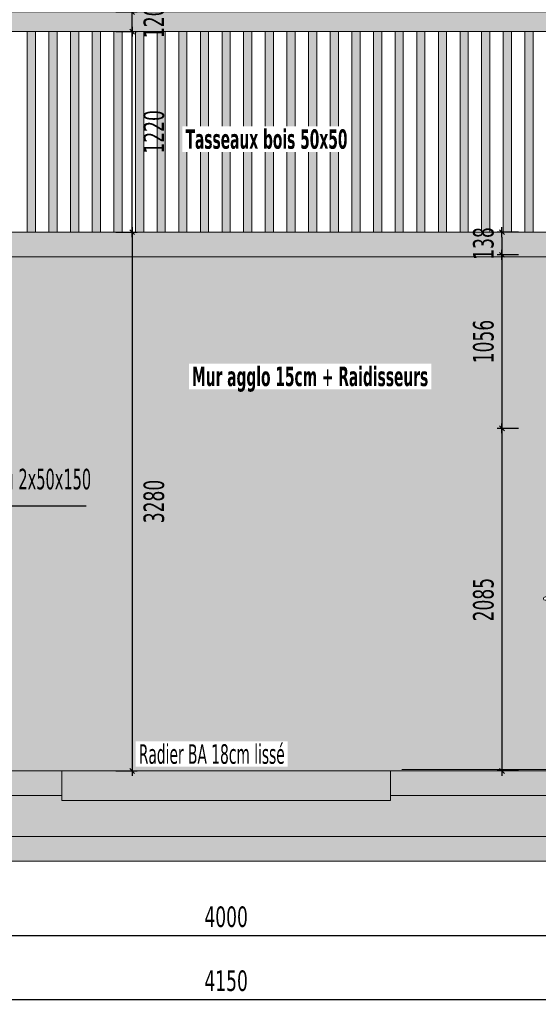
# Model space of a CAD drawing. Header units: millimetres. Extents: x 1567 to 2756, y -116 to 725.
# Tile 411 of 418: x 2569 to 2632, y 362 to 482. Entities that reach past the tile are written whole.
import ezdxf

# ---------------------------------------------------------------- set-up
doc = ezdxf.new("R2010")
doc.units = ezdxf.units.MM
doc.linetypes.add('CADWORK_2', pattern=[1.45, 0.2, -1.25])
doc.layers.add('Ech.1_50', color=7, linetype='Continuous')
doc.styles.add('tahoma-', font='txt', dxfattribs={"height": 1})
doc.styles.add('tahoma-b', font='txt', dxfattribs={"height": 1})
doc.styles.add('tahoma-z-r', font='txt', dxfattribs={"width": 0.704918})
doc.dimstyles.new('ISO-25', dxfattribs={"dimtxt": 2.5, "dimasz": 2.5, "dimexe": 1.25, "dimexo": 0.625, "dimtad": 1, "dimtxsty": 'Standard', "dimcen": 2.5, "dimadec": 0, "dimazin": 0, "dimtfac": 1, "dimtmove": 0, "dimatfit": 3, "dimfxl": 1, "dimarcsym": 0})

# ---------------------------------------------------------------- blocks, each defined once
blk = doc.blocks.new('cw-dimension-symbol2')
at = {"color": 0, "linetype": 'Continuous', "lineweight": -2}
for p, q in [((-1, 0), (1, 0)), ((-0.5, -0.5), (0.5, 0.5))]:
    blk.add_line(p, q, dxfattribs=at)
blk = doc.blocks.new('*D178')
at = {"layer": 'Defpoints', "color": 0}
for p in [(2580.81, 456.3), (2580.81, 390.71), (2582.81, 390.71)]:
    blk.add_point(p, dxfattribs=at)
at = {"layer": 'Ech.1_50', "color": 0, "linetype": 'Continuous', "lineweight": -2}
for p, q in [((2580.81, 456.3), (2583.41, 456.3)), ((2582.81, 455.7), (2582.81, 391.31)), ((2580.81, 390.71), (2583.41, 390.71))]:
    blk.add_line(p, q, dxfattribs=at)
at = {"layer": 'Ech.1_50', "color": 0, "lineweight": -2, "xscale": 0.6000000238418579, "yscale": 0.6000000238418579, "zscale": 0.6000000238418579}
for p, rotation in [((2582.81, 456.3), 90), ((2582.81, 390.71), 270)]:
    blk.add_blockref('cw-dimension-symbol2', p, dxfattribs=dict(at, rotation=rotation))
at = {"layer": 'Ech.1_50', "color": 7, "linetype": 'Continuous', "lineweight": 5, "insert": (2585.47, 423.51), "char_height": 2.5, "attachment_point": 5, "rotation": 90, "style": 'tahoma-z-r'}
blk.add_mtext('3280', dxfattribs=at)
blk = doc.blocks.new('*D191')
at = {"layer": 'Defpoints', "color": 0}
for p in [(2580.81, 480.71), (2582.81, 480.71), (2580.81, 456.3)]:
    blk.add_point(p, dxfattribs=at)
at = {"layer": 'Ech.1_50', "color": 0, "linetype": 'Continuous', "lineweight": -2}
for p, q in [((2580.81, 480.71), (2583.41, 480.71)), ((2582.81, 456.9), (2582.81, 480.11)), ((2580.81, 456.3), (2583.41, 456.3))]:
    blk.add_line(p, q, dxfattribs=at)
at = {"layer": 'Ech.1_50', "color": 0, "lineweight": -2, "xscale": 0.6000000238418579, "yscale": 0.6000000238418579, "zscale": 0.6000000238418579}
for p, rotation in [((2582.81, 480.71), 90), ((2582.81, 456.3), 270)]:
    blk.add_blockref('cw-dimension-symbol2', p, dxfattribs=dict(at, rotation=rotation))
at = {"layer": 'Ech.1_50', "color": 7, "linetype": 'Continuous', "lineweight": 5, "insert": (2585.47, 468.51), "char_height": 2.5, "attachment_point": 5, "rotation": 90, "style": 'tahoma-z-r'}
blk.add_mtext('1220', dxfattribs=at)
blk = doc.blocks.new('*D192')
at = {"layer": 'Defpoints', "color": 0}
for p in [(2580.81, 483.11), (2582.81, 483.11), (2580.81, 480.71)]:
    blk.add_point(p, dxfattribs=at)
at = {"layer": 'Ech.1_50', "color": 0, "linetype": 'Continuous', "lineweight": -2}
for p, q in [((2580.81, 483.11), (2583.41, 483.11)), ((2582.81, 481.31), (2582.81, 482.51)), ((2580.81, 480.71), (2583.41, 480.71))]:
    blk.add_line(p, q, dxfattribs=at)
at = {"layer": 'Ech.1_50', "color": 0, "lineweight": -2, "xscale": 0.6000000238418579, "yscale": 0.6000000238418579, "zscale": 0.6000000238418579}
for p, rotation in [((2582.81, 483.11), 90), ((2582.81, 480.71), 270)]:
    blk.add_blockref('cw-dimension-symbol2', p, dxfattribs=dict(at, rotation=rotation))
at = {"layer": 'Ech.1_50', "color": 7, "linetype": 'Continuous', "lineweight": 5, "insert": (2585.47, 481.91), "char_height": 2.5, "attachment_point": 5, "rotation": 90, "style": 'tahoma-z-r'}
blk.add_mtext('120', dxfattribs=at)
blk = doc.blocks.new('*D198')
at = {"layer": 'Defpoints', "color": 0}
for p in [(2552.75, 364.9), (2635.75, 364.9), (2635.75, 362.9)]:
    blk.add_point(p, dxfattribs=at)
at = {"layer": 'Ech.1_50', "color": 0, "linetype": 'Continuous', "lineweight": -2}
for p, q in [((2552.75, 364.9), (2552.75, 362.3)), ((2635.75, 364.9), (2635.75, 362.3)), ((2553.35, 362.9), (2635.15, 362.9))]:
    blk.add_line(p, q, dxfattribs=at)
at = {"layer": 'Ech.1_50', "color": 0, "lineweight": -2, "xscale": 0.6000000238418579, "yscale": 0.6000000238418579, "zscale": 0.6000000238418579, "rotation": 180}
blk.add_blockref('cw-dimension-symbol2', (2552.75, 362.9), dxfattribs=at)
at = {"layer": 'Ech.1_50', "color": 0, "lineweight": -2, "xscale": 0.6000000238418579, "yscale": 0.6000000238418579, "zscale": 0.6000000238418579}
blk.add_blockref('cw-dimension-symbol2', (2635.75, 362.9), dxfattribs=at)
at = {"layer": 'Ech.1_50', "color": 7, "linetype": 'Continuous', "lineweight": 5, "insert": (2594.25, 365.15), "char_height": 2.5, "attachment_point": 5, "style": 'tahoma-z-r'}
blk.add_mtext('4150', dxfattribs=at)
blk = doc.blocks.new('*D201')
at = {"layer": 'Defpoints', "color": 0}
for p in [(2554.25, 372.69), (2634.25, 372.69), (2634.25, 370.69)]:
    blk.add_point(p, dxfattribs=at)
at = {"layer": 'Ech.1_50', "color": 0, "linetype": 'Continuous', "lineweight": -2}
for p, q in [((2554.25, 372.69), (2554.25, 370.09)), ((2634.25, 372.69), (2634.25, 370.09)), ((2554.85, 370.69), (2633.65, 370.69))]:
    blk.add_line(p, q, dxfattribs=at)
at = {"layer": 'Ech.1_50', "color": 0, "lineweight": -2, "xscale": 0.6000000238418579, "yscale": 0.6000000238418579, "zscale": 0.6000000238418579, "rotation": 180}
blk.add_blockref('cw-dimension-symbol2', (2554.25, 370.69), dxfattribs=at)
at = {"layer": 'Ech.1_50', "color": 0, "lineweight": -2, "xscale": 0.6000000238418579, "yscale": 0.6000000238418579, "zscale": 0.6000000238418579}
blk.add_blockref('cw-dimension-symbol2', (2634.25, 370.69), dxfattribs=at)
at = {"layer": 'Ech.1_50', "color": 7, "linetype": 'Continuous', "lineweight": 5, "insert": (2594.25, 372.94), "char_height": 2.5, "attachment_point": 5, "style": 'tahoma-z-r'}
blk.add_mtext('4000', dxfattribs=at)
blk = doc.blocks.new('*D213')
at = {"layer": 'Defpoints', "color": 0}
for p in [(2629.82, 456.3), (2627.82, 453.54), (2629.82, 453.54)]:
    blk.add_point(p, dxfattribs=at)
at = {"layer": 'Ech.1_50', "color": 0, "linetype": 'Continuous', "lineweight": -2}
for p, q in [((2629.82, 456.3), (2627.22, 456.3)), ((2627.82, 455.7), (2627.82, 454.14)), ((2629.82, 453.54), (2627.22, 453.54))]:
    blk.add_line(p, q, dxfattribs=at)
at = {"layer": 'Ech.1_50', "color": 0, "lineweight": -2, "xscale": 0.6000000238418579, "yscale": 0.6000000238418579, "zscale": 0.6000000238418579}
for p, rotation in [((2627.82, 456.3), 90), ((2627.82, 453.54), 270)]:
    blk.add_blockref('cw-dimension-symbol2', p, dxfattribs=dict(at, rotation=rotation))
at = {"layer": 'Ech.1_50', "color": 7, "linetype": 'Continuous', "lineweight": 5, "insert": (2625.57, 454.92), "char_height": 2.5, "attachment_point": 5, "rotation": 90, "style": 'tahoma-z-r'}
blk.add_mtext('138', dxfattribs=at)
blk = doc.blocks.new('*D214')
at = {"layer": 'Defpoints', "color": 0}
for p in [(2629.82, 453.54), (2627.82, 432.41), (2629.82, 432.41)]:
    blk.add_point(p, dxfattribs=at)
at = {"layer": 'Ech.1_50', "color": 0, "linetype": 'Continuous', "lineweight": -2}
for p, q in [((2629.82, 453.54), (2627.22, 453.54)), ((2627.82, 452.94), (2627.82, 433.01)), ((2629.82, 432.41), (2627.22, 432.41))]:
    blk.add_line(p, q, dxfattribs=at)
at = {"layer": 'Ech.1_50', "color": 0, "lineweight": -2, "xscale": 0.6000000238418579, "yscale": 0.6000000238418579, "zscale": 0.6000000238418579}
for p, rotation in [((2627.82, 453.54), 90), ((2627.82, 432.41), 270)]:
    blk.add_blockref('cw-dimension-symbol2', p, dxfattribs=dict(at, rotation=rotation))
at = {"layer": 'Ech.1_50', "color": 7, "linetype": 'Continuous', "lineweight": 5, "insert": (2625.57, 442.98), "char_height": 2.5, "attachment_point": 5, "rotation": 90, "style": 'tahoma-z-r'}
blk.add_mtext('1056', dxfattribs=at)
blk = doc.blocks.new('*D215')
at = {"layer": 'Defpoints', "color": 0}
for p in [(2629.82, 432.41), (2627.82, 390.71), (2629.82, 390.71)]:
    blk.add_point(p, dxfattribs=at)
at = {"layer": 'Ech.1_50', "color": 0, "linetype": 'Continuous', "lineweight": -2}
for p, q in [((2629.82, 432.41), (2627.22, 432.41)), ((2627.82, 431.81), (2627.82, 391.31)), ((2629.82, 390.71), (2627.22, 390.71))]:
    blk.add_line(p, q, dxfattribs=at)
at = {"layer": 'Ech.1_50', "color": 0, "lineweight": -2, "xscale": 0.6000000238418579, "yscale": 0.6000000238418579, "zscale": 0.6000000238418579}
for p, rotation in [((2627.82, 432.41), 90), ((2627.82, 390.71), 270)]:
    blk.add_blockref('cw-dimension-symbol2', p, dxfattribs=dict(at, rotation=rotation))
at = {"layer": 'Ech.1_50', "color": 7, "linetype": 'Continuous', "lineweight": 5, "insert": (2625.57, 411.56), "char_height": 2.5, "attachment_point": 5, "rotation": 90, "style": 'tahoma-z-r'}
blk.add_mtext('2085', dxfattribs=at)
blk = doc.blocks.new('*D227')
at = {"layer": 'Defpoints', "color": 0}
for p in [(2545.98, 541.29), (2727.7, 461.71), (2726.88, 459.88)]:
    blk.add_point(p, dxfattribs=at)
at = {"layer": 'Ech.1_50', "color": 0, "linetype": 'Continuous', "lineweight": -2}
for p, q in [((2545.98, 541.29), (2547.04, 543.66)), ((2547.34, 542.86), (2727.15, 461.95)), ((2726.88, 459.88), (2727.94, 462.25))]:
    blk.add_line(p, q, dxfattribs=at)
at = {"layer": 'Ech.1_50', "color": 0, "lineweight": -2, "xscale": 0.6000000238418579, "yscale": 0.6000000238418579, "zscale": 0.6000000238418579}
for p, rotation in [((2546.8, 543.11), 155.7722546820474), ((2727.7, 461.71), 335.7722546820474)]:
    blk.add_blockref('cw-dimension-symbol2', p, dxfattribs=dict(at, rotation=rotation))
at = {"layer": 'Ech.1_50', "color": 7, "linetype": 'Continuous', "lineweight": 5, "insert": (2638.17, 504.46), "char_height": 2.5, "attachment_point": 5, "rotation": 335.7723, "style": 'tahoma-z-r'}
blk.add_mtext('9919', dxfattribs=at)

msp = doc.modelspace()

# ---------------------------------------------------------------- hatches: boundary and pattern name
at = {"layer": 'Ech.1_50', "linetype": 'Continuous', "lineweight": 5, "true_color": 0xd4c4b3, "transparency": 33554687}
msp.add_hatch(color=9, dxfattribs=at).paths.add_polyline_path([(2554.249, 480.713), (2634.549, 480.713), (2634.549, 483.113), (2554.249, 483.113), (2554.249, 480.713)])
at = {"layer": 'Ech.1_50', "linetype": 'Continuous', "lineweight": 5, "true_color": 0xeaddd7, "transparency": 33554687}
for points in [[(2570.049, 456.299), (2571.049, 456.299), (2571.049, 480.713), (2570.049, 480.713), (2570.049, 456.299)], [(2572.683, 456.299), (2573.683, 456.299), (2573.683, 480.713), (2572.683, 480.713), (2572.683, 456.299)], [(2575.316, 456.299), (2576.316, 456.299), (2576.316, 480.713), (2575.316, 480.713), (2575.316, 456.299)], [(2577.949, 456.299), (2578.949, 456.299), (2578.949, 480.713), (2577.949, 480.713), (2577.949, 456.299)], [(2581.583, 480.713), (2580.583, 480.713), (2580.583, 456.299), (2581.583, 456.299), (2581.583, 480.713)], [(2583.216, 456.299), (2584.216, 456.299), (2584.216, 480.713), (2583.216, 480.713), (2583.216, 456.299)], [(2585.849, 456.299), (2586.849, 456.299), (2586.849, 480.713), (2585.849, 480.713), (2585.849, 456.299)], [(2588.483, 456.299), (2589.483, 456.299), (2589.483, 480.713), (2588.483, 480.713), (2588.483, 456.299)], [(2591.116, 456.299), (2592.116, 456.299), (2592.116, 480.713), (2591.116, 480.713), (2591.116, 456.299)], [(2593.749, 456.299), (2594.749, 456.299), (2594.749, 480.713), (2593.749, 480.713), (2593.749, 456.299)], [(2596.383, 456.299), (2597.383, 456.299), (2597.383, 480.713), (2596.383, 480.713), (2596.383, 456.299)], [(2599.016, 456.299), (2600.016, 456.299), (2600.016, 480.713), (2599.016, 480.713), (2599.016, 456.299)], [(2601.649, 456.299), (2602.649, 456.299), (2602.649, 480.713), (2601.649, 480.713), (2601.649, 456.299)], [(2604.283, 456.299), (2605.283, 456.299), (2605.283, 480.713), (2604.283, 480.713), (2604.283, 456.299)], [(2606.916, 456.299), (2607.916, 456.299), (2607.916, 480.713), (2606.916, 480.713), (2606.916, 456.299)], [(2609.549, 456.299), (2610.549, 456.299), (2610.549, 480.713), (2609.549, 480.713), (2609.549, 456.299)], [(2612.183, 456.299), (2613.183, 456.299), (2613.183, 480.713), (2612.183, 480.713), (2612.183, 456.299)], [(2614.816, 456.299), (2615.816, 456.299), (2615.816, 480.713), (2614.816, 480.713), (2614.816, 456.299)], [(2617.449, 456.299), (2618.449, 456.299), (2618.449, 480.713), (2617.449, 480.713), (2617.449, 456.299)], [(2620.083, 456.299), (2621.083, 456.299), (2621.083, 480.713), (2620.083, 480.713), (2620.083, 456.299)], [(2622.716, 456.299), (2623.716, 456.299), (2623.716, 480.713), (2622.716, 480.713), (2622.716, 456.299)], [(2625.349, 456.299), (2626.349, 456.299), (2626.349, 480.713), (2625.349, 480.713), (2625.349, 456.299)], [(2627.983, 456.299), (2628.983, 456.299), (2628.983, 480.713), (2627.983, 480.713), (2627.983, 456.299)], [(2630.616, 456.299), (2631.616, 456.299), (2631.616, 480.713), (2630.616, 480.713), (2630.616, 456.299)]]:
    msp.add_hatch(color=254, dxfattribs=at).paths.add_polyline_path(points)
at = {"layer": 'Ech.1_50', "linetype": 'Continuous', "lineweight": 5, "true_color": 0xf3f3f3, "transparency": 33554687}
for points in [[(2634.249, 456.299), (2554.249, 456.299), (2554.249, 453.299), (2634.249, 453.299), (2634.249, 456.299)], [(2574.249, 390.713), (2468.249, 390.713), (2468.249, 387.713), (2574.249, 387.713), (2574.249, 390.713)], [(2614.249, 390.713), (2574.249, 390.713), (2574.249, 387.113), (2614.249, 387.113), (2614.249, 390.713)], [(2614.249, 387.713), (2637.249, 387.713), (2637.249, 390.713), (2614.249, 390.713), (2614.249, 387.713)], [(2311.749, 379.713), (2693.149, 379.713), (2693.149, 382.713), (2558.749, 382.713), (2558.749, 381.713), (2546.749, 381.713), (2546.749, 382.713), (2475.749, 382.713), (2475.749, 381.713), (2463.749, 381.713), (2463.749, 382.713), (2375.749, 382.713), (2375.749, 381.713), (2363.749, 381.713), (2363.749, 382.713), (2311.749, 382.713), (2311.749, 379.713)]]:
    msp.add_hatch(color=7, dxfattribs=at).paths.add_polyline_path(points)
at = {"layer": 'Ech.1_50', "linetype": 'Continuous', "lineweight": 5, "true_color": 0xfdfdfd, "transparency": 33554687}
for points in [[(2634.249, 453.299), (2554.249, 453.299), (2554.249, 390.713), (2634.249, 390.713), (2634.249, 408.607), (2633.949, 408.607), (2633.949, 411.447), (2633.589, 411.447), (2633.589, 411.493), (2633.069, 411.493, -1), (2633.069, 411.893), (2633.589, 411.893), (2633.589, 411.927), (2633.949, 411.927), (2633.949, 413.467), (2634.249, 413.467), (2634.249, 453.299)], [(2634.249, 387.713), (2614.249, 387.713), (2614.249, 387.113), (2574.249, 387.113), (2574.249, 387.713), (2558.749, 387.713), (2558.749, 382.713), (2634.249, 382.713), (2634.249, 387.713)]]:
    msp.add_hatch(color=7, dxfattribs=at).paths.add_polyline_path(points)

# ---------------------------------------------------------------- linework, layer by layer
at = {"layer": 'Ech.1_50', "color": 32, "linetype": 'Continuous', "lineweight": 5}
msp.add_line((2615.639, 390.893), (2634.249, 390.893), dxfattribs=at)
at = {"layer": 'Ech.1_50', "color": 7, "linetype": 'Continuous', "lineweight": 5}
for points in [[(2554.249, 480.713), (2634.549, 480.713), (2634.549, 483.113), (2554.249, 483.113), (2554.249, 480.713)], [(2570.049, 456.299), (2571.049, 456.299), (2571.049, 480.713), (2570.049, 480.713), (2570.049, 456.299)], [(2572.683, 456.299), (2573.683, 456.299), (2573.683, 480.713), (2572.683, 480.713), (2572.683, 456.299)], [(2575.316, 456.299), (2576.316, 456.299), (2576.316, 480.713), (2575.316, 480.713), (2575.316, 456.299)], [(2577.949, 456.299), (2578.949, 456.299), (2578.949, 480.713), (2577.949, 480.713), (2577.949, 456.299)], [(2581.583, 480.713), (2580.583, 480.713), (2580.583, 456.299), (2581.583, 456.299), (2581.583, 480.713)], [(2583.216, 456.299), (2584.216, 456.299), (2584.216, 480.713), (2583.216, 480.713), (2583.216, 456.299)], [(2585.849, 456.299), (2586.849, 456.299), (2586.849, 480.713), (2585.849, 480.713), (2585.849, 456.299)], [(2588.483, 456.299), (2589.483, 456.299), (2589.483, 480.713), (2588.483, 480.713), (2588.483, 456.299)], [(2591.116, 456.299), (2592.116, 456.299), (2592.116, 480.713), (2591.116, 480.713), (2591.116, 456.299)], [(2593.749, 456.299), (2594.749, 456.299), (2594.749, 480.713), (2593.749, 480.713), (2593.749, 456.299)], [(2596.383, 456.299), (2597.383, 456.299), (2597.383, 480.713), (2596.383, 480.713), (2596.383, 456.299)], [(2599.016, 456.299), (2600.016, 456.299), (2600.016, 480.713), (2599.016, 480.713), (2599.016, 456.299)], [(2601.649, 456.299), (2602.649, 456.299), (2602.649, 480.713), (2601.649, 480.713), (2601.649, 456.299)], [(2604.283, 456.299), (2605.283, 456.299), (2605.283, 480.713), (2604.283, 480.713), (2604.283, 456.299)], [(2606.916, 456.299), (2607.916, 456.299), (2607.916, 480.713), (2606.916, 480.713), (2606.916, 456.299)], [(2609.549, 456.299), (2610.549, 456.299), (2610.549, 480.713), (2609.549, 480.713), (2609.549, 456.299)], [(2612.183, 456.299), (2613.183, 456.299), (2613.183, 480.713), (2612.183, 480.713), (2612.183, 456.299)], [(2614.816, 456.299), (2615.816, 456.299), (2615.816, 480.713), (2614.816, 480.713), (2614.816, 456.299)], [(2617.449, 456.299), (2618.449, 456.299), (2618.449, 480.713), (2617.449, 480.713), (2617.449, 456.299)], [(2620.083, 456.299), (2621.083, 456.299), (2621.083, 480.713), (2620.083, 480.713), (2620.083, 456.299)], [(2622.716, 456.299), (2623.716, 456.299), (2623.716, 480.713), (2622.716, 480.713), (2622.716, 456.299)], [(2625.349, 456.299), (2626.349, 456.299), (2626.349, 480.713), (2625.349, 480.713), (2625.349, 456.299)], [(2627.983, 456.299), (2628.983, 456.299), (2628.983, 480.713), (2627.983, 480.713), (2627.983, 456.299)], [(2630.616, 456.299), (2631.616, 456.299), (2631.616, 480.713), (2630.616, 480.713), (2630.616, 456.299)], [(2634.249, 456.299), (2554.249, 456.299), (2554.249, 453.299), (2634.249, 453.299), (2634.249, 456.299)], [(2574.249, 390.713), (2468.249, 390.713), (2468.249, 387.713), (2574.249, 387.713), (2574.249, 390.713)], [(2614.249, 390.713), (2574.249, 390.713), (2574.249, 387.113), (2614.249, 387.113), (2614.249, 390.713)], [(2614.249, 387.713), (2637.249, 387.713), (2637.249, 390.713), (2614.249, 390.713), (2614.249, 387.713)], [(2634.249, 387.713), (2614.249, 387.713), (2614.249, 387.113), (2574.249, 387.113), (2574.249, 387.713), (2558.749, 387.713), (2558.749, 382.713), (2634.249, 382.713), (2634.249, 387.713)], [(2311.749, 379.713), (2693.149, 379.713), (2693.149, 382.713), (2558.749, 382.713), (2558.749, 381.713), (2546.749, 381.713), (2546.749, 382.713), (2475.749, 382.713), (2475.749, 381.713), (2463.749, 381.713), (2463.749, 382.713), (2375.749, 382.713), (2375.749, 381.713), (2363.749, 381.713), (2363.749, 382.713), (2311.749, 382.713), (2311.749, 379.713)]]:
    msp.add_lwpolyline(points, close=True, dxfattribs=at)
msp.add_lwpolyline([(2634.249, 453.299), (2554.249, 453.299), (2554.249, 390.713), (2634.249, 390.713), (2634.249, 408.607), (2633.949, 408.607), (2633.949, 411.447), (2633.589, 411.447), (2633.589, 411.493), (2633.069, 411.493, -1), (2633.069, 411.893), (2633.589, 411.893), (2633.589, 411.927), (2633.949, 411.927), (2633.949, 413.467), (2634.249, 413.467), (2634.249, 453.299)], format="xyb", close=True, dxfattribs=at)
at = {"layer": 'Ech.1_50', "color": 9, "linetype": 'CADWORK_2', "lineweight": 5, "elevation": 50}
msp.add_lwpolyline([(2743.902, 390.713), (2257.997, 390.713)], dxfattribs=at)

# ---------------------------------------------------------------- texts
at = {"layer": 'Ech.1_50', "linetype": 'Continuous', "insert": (2562.269, 427.493), "char_height": 2.5, "attachment_point": 1, "style": 'tahoma-'}
msp.add_mtext('\\C7;\\fTahoma|b0|i0;\\W0.600000;Poteau 2x50x150', dxfattribs=at)

# ---------------------------------------------------------------- dimensions: what is measured, and where the dimension line sits
at = {"layer": 'Ech.1_50', "color": 7, "linetype": 'Continuous', "lineweight": 5}
for base, p1, p2, angle, text, picture, middle, turn in [((2727.696, 461.705), (2545.975, 541.286), (2726.875, 459.881), 335.77225, '9919', '*D227', (2638.169, 504.459), -24.22775), ((2582.806, 483.113), (2580.806, 480.713), (2580.806, 483.113), 90, '120', '*D192', (2585.471, 481.913), 90), ((2582.806, 480.713), (2580.806, 456.299), (2580.806, 480.713), 90, '1220', '*D191', (2585.471, 468.506), 90), ((2582.806, 390.713), (2580.806, 456.299), (2580.806, 390.713), 270, '3280', '*D178', (2585.471, 423.506), 90), ((2627.824, 453.539), (2629.824, 456.299), (2629.824, 453.539), 270, '138', '*D213', (2625.574, 454.919), 90), ((2627.824, 432.413), (2629.824, 453.539), (2629.824, 432.413), 270, '1056', '*D214', (2625.574, 442.976), 90), ((2627.824, 390.713), (2629.824, 432.413), (2629.824, 390.713), 270, '2085', '*D215', (2625.574, 411.563), 90)]:
    dim = msp.add_linear_dim(base=base, p1=p1, p2=p2, angle=angle, text=text, dimstyle='ISO-25', override={"dimtxt": 2.5, "dimasz": 0.6, "dimexe": 0.6, "dimexo": 0, "dimgap": 0, "dimdec": 0, "dimlfac": 1, "dimtxsty": 'tahoma-z-r', "dimblk": 'cw-dimension-symbol2', "dimclrt": 7, "dimtmove": 2}, dxfattribs=at)
    dim.commit()
    dim.dimension.update_dxf_attribs({"geometry": picture, "text_midpoint": middle, "dimtype": 161, "text_rotation": turn})
for base, p1, p2, text, picture, middle in [((2634.249, 370.69), (2554.249, 372.69), (2634.249, 372.69), '4000', '*D201', (2594.249, 372.94)), ((2635.749, 362.898), (2552.749, 364.898), (2635.749, 364.898), '4150', '*D198', (2594.249, 365.148))]:
    dim = msp.add_linear_dim(base=base, p1=p1, p2=p2, angle=0, text=text, dimstyle='ISO-25', override={"dimtxt": 2.5, "dimasz": 0.6, "dimexe": 0.6, "dimexo": 0, "dimgap": 0, "dimdec": 0, "dimlfac": 1, "dimtxsty": 'tahoma-z-r', "dimblk": 'cw-dimension-symbol2', "dimclrt": 7, "dimtmove": 2}, dxfattribs=at)
    dim.commit()
    dim.dimension.update_dxf_attribs({"geometry": picture, "text_midpoint": middle, "dimtype": 161})

# ---------------------------------------------------------------- leaders
at = {"layer": 'Ech.1_50', "color": 7, "linetype": 'Continuous', "lineweight": 5, "has_arrowhead": 0}
msp.add_leader([(2554.249, 429.829), (2562.269, 422.993), (2577.2, 422.993)], dimstyle='ISO-25', dxfattribs=at)

# ---------------------------------------------------------------- next in the draw order: texts
at = {"layer": 'Ech.1_50', "color": 7, "linetype": 'Continuous', "char_height": 2.5, "attachment_point": 1, "bg_fill": 3, "box_fill_scale": 1.15, "bg_fill_color": 256, "bg_fill_true_color": 13158600, "bg_fill_transparency": 33554687}
for s, insert, style in [('\\A1;\\fTahoma|b1|i0;\\W0.600000;\\H2.375300;Tasseaux bois 50x50', (2589.31, 468.824), 'tahoma-b'), ('\\A1;\\fTahoma|b1|i0;\\W0.600000;\\H2.373700;Mur agglo 15cm + Raidisseurs', (2590.1, 439.93), 'tahoma-b'), ('\\A1;\\fTahoma|b0|i0;\\W0.600000;\\H2.371200;Radier BA 18cm lissé', (2583.626, 393.955), 'tahoma-')]:
    msp.add_mtext(s, dxfattribs=dict(at, insert=insert, style=style))

doc.saveas('drawing.dxf')
